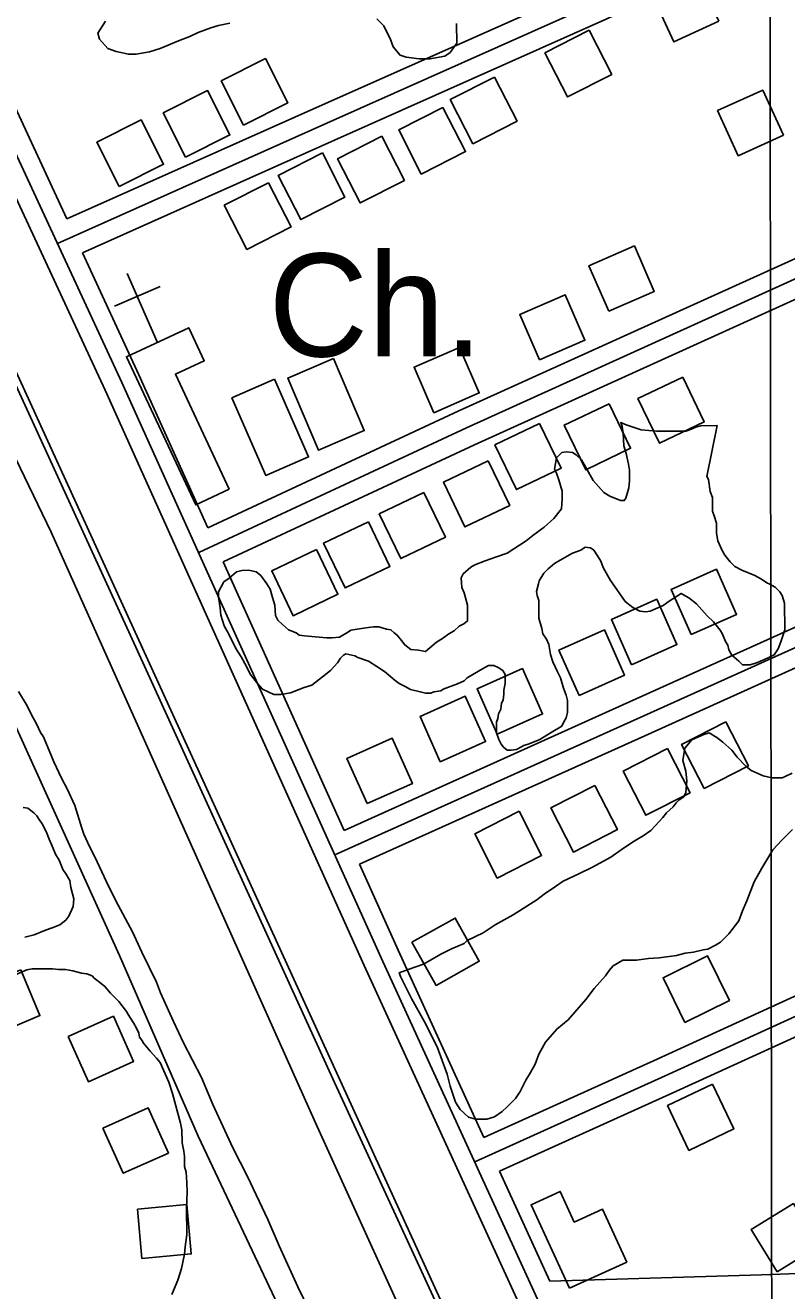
# Model space of a CAD drawing. Extents: x 3313442 to 3351311, y 721974 to 747360.
# Drawn here: x 3327462 to 3328076, y 736374 to 737395 of the extents above; entities that cross this region are included whole.
import ezdxf

# ---------------------------------------------------------------- set-up
doc = ezdxf.new("R2010")
doc.units = 0
for name, color, linetype in [('V-BLDG-OTLN', 7, 'Continuous'), ('V-GRID-MAJR', 7, 'Continuous'), ('V-RAIL-TRAK', 7, 'Continuous'), ('V-ROAD-CNTR', 7, 'Continuous'), ('V-SITE-OTLN', 7, 'Continuous'), ('V-SITE-OTLN-IDEN', 7, 'Continuous'), ('V-SITE-VEGE', 7, 'Continuous'), ('V-TOPO-SHOR', 7, 'Continuous')]:
    doc.layers.add(name, color=color, linetype=linetype)

msp = doc.modelspace()

# ---------------------------------------------------------------- linework, layer by layer
at = {"layer": 'V-BLDG-OTLN'}
for points in [[(3328021.1, 737398.1), (3328004.4, 737434.4), (3327968, 737417.7), (3327984.7, 737381.4)], [(3327916.4, 737390.8), (3327880.8, 737372.6), (3327899, 737337), (3327934.6, 737355.2)], [(3327637.9, 737314.3), (3327673.6, 737332.3), (3327655.5, 737368), (3327619.8, 737350)], [(3327840.1, 737353.1), (3327804.5, 737334.9), (3327822.7, 737299.3), (3327858.3, 737317.5)], [(3327591.1, 737288.4), (3327626.8, 737306.4), (3327608.8, 737342.2), (3327573.1, 737324.1)], [(3328073.1, 737306.3), (3328056.4, 737342.6), (3328020, 737326), (3328036.7, 737289.6)], [(3327798.6, 737328.6), (3327762.9, 737310.4), (3327781.1, 737274.8), (3327816.8, 737293)], [(3327537.6, 737264.8), (3327573.3, 737282.8), (3327555.2, 737318.5), (3327519.5, 737300.5)], [(3327749.3, 737305.4), (3327713.7, 737287.2), (3327731.9, 737251.5), (3327767.5, 737269.7)], [(3327701.4, 737291.9), (3327665.8, 737273.7), (3327684, 737238.1), (3327719.6, 737256.3)], [(3327657.9, 737267.8), (3327622.3, 737249.6), (3327640.5, 737214), (3327676.1, 737232.2)], [(3327932.2, 737164.2), (3327968.9, 737180.1), (3327953, 737216.8), (3327916.3, 737200.9)], [(3327876.4, 737124.9), (3327913.1, 737140.8), (3327897.2, 737177.5), (3327860.5, 737161.6)], [(3327626.3, 737020.7), (3327599.3, 737008), (3327543.4, 737127.4), (3327593.6, 737150.9), (3327606.1, 737124.2), (3327582.9, 737113.3)], [(3327791.2, 737082.3), (3327827.9, 737098.3), (3327812, 737135), (3327775.3, 737119)], [(3327710.4, 737126), (3327735.2, 737067.9), (3327698.3, 737052.1), (3327673.5, 737110.2)], [(3327662.8, 737109.4), (3327690.2, 737046.8), (3327655.7, 737031.7), (3327628.4, 737094.3)], [(3327991.9, 737111.1), (3327955.8, 737093.7), (3327973.1, 737057.7), (3328009.2, 737075)], [(3327932.5, 737089.6), (3327896.4, 737072.3), (3327913.7, 737036.2), (3327949.8, 737053.6)], [(3327876.5, 737073.7), (3327840.5, 737056.3), (3327857.8, 737020.3), (3327893.9, 737037.6)], [(3327835.1, 737043.5), (3327799, 737026.2), (3327816.3, 736990.2), (3327852.4, 737007.5)], [(3327783.3, 737018), (3327747.2, 737000.7), (3327764.6, 736964.6), (3327800.6, 736981.9)], [(3327738.5, 736994.4), (3327702.4, 736977.1), (3327719.7, 736941), (3327755.8, 736958.4)], [(3327696.6, 736972), (3327660.5, 736954.7), (3327677.8, 736918.6), (3327713.9, 736935.9)], [(3327998.8, 736903.3), (3328035.3, 736919.6), (3328019, 736956.1), (3327982.5, 736939.8)], [(3327950.7, 736879), (3327987.2, 736895.3), (3327970.9, 736931.8), (3327934.4, 736915.5)], [(3327908.4, 736854.3), (3327944.9, 736870.6), (3327928.7, 736907.1), (3327892.1, 736890.8)], [(3327842.3, 736823.1), (3327878.9, 736839.4), (3327862.6, 736875.9), (3327826.1, 736859.7)], [(3327796.3, 736800.8), (3327832.9, 736817), (3327816.6, 736853.6), (3327780.1, 736837.3)], [(3328026.6, 736833), (3327991, 736814.8), (3328009.2, 736779.2), (3328044.8, 736797.4)], [(3327737.4, 736767), (3327773.9, 736783.2), (3327757.6, 736819.8), (3327721.1, 736803.5)], [(3327979.6, 736811.4), (3327944, 736793.3), (3327962.2, 736757.6), (3327997.8, 736775.8)], [(3327921.1, 736781.7), (3327885.5, 736763.5), (3327903.7, 736727.9), (3327939.3, 736746.1)], [(3327859.9, 736760.8), (3327824.2, 736742.6), (3327842.4, 736707), (3327878.1, 736725.2)], [(3327773.5, 736655.2), (3327793, 736620.3), (3327827.9, 736639.8), (3327808.5, 736674.7)], [(3327993.6, 736590.5), (3328029.5, 736608.2), (3328011.9, 736644.1), (3327976, 736626.5)], [(3327458.3, 736632.9), (3327421.4, 736617.6), (3327436.7, 736580.6), (3327473.6, 736596)], [(3327496.4, 736579.2), (3327512.7, 736542.7), (3327549.2, 736559), (3327532.9, 736595.5)], [(3328015.8, 736540.7), (3327979.7, 736523.4), (3327996.9, 736487.3), (3328033, 736504.6)], [(3327524.5, 736505.3), (3327540.8, 736468.8), (3327577.3, 736485.1), (3327561, 736521.6)], [(3327900.5, 736376.1), (3327869.7, 736443.5), (3327893.2, 736454.2), (3327904.5, 736429.5), (3327927.2, 736439.9), (3327946.7, 736397.2)], [(3327552.2, 736440), (3327555.9, 736400.1), (3327595.7, 736403.8), (3327592.1, 736443.6)], [(3328067.9, 736389.4), (3328102, 736410.2), (3328081.1, 736444.4), (3328047, 736423.5)]]:
    msp.add_lwpolyline(points, close=True, dxfattribs=at)
at = {"layer": 'V-GRID-MAJR'}
msp.add_spline([(3328075.1, 727366.3), (3328067.1, 733424.9), (3328059.2, 739486.7), (3328051.3, 745548.5), (3328051.3, 745551.5)], degree=3, dxfattribs=at)
at = {"layer": 'V-RAIL-TRAK'}
msp.add_lwpolyline([(3327407.2, 737206.7), (3327546.6, 736902.6), (3327711.2, 736542), (3327854.4, 736231.1)], dxfattribs=at)
at = {"layer": 'V-ROAD-CNTR'}
for points in [[(3328479, 734877.1), (3327825, 736304.4), (3326995.4, 738119.3), (3326777.2, 738600.5)], [(3326912.1, 738468.3), (3327018.9, 738244.6), (3327212.6, 737813.3), (3327328.5, 737562.7), (3327539.8, 737106.8), (3327748.9, 736642.6), (3327981.7, 736133.7), (3328101.7, 735880.4), (3328340.2, 735352.9), (3328536.1, 734929.8)], [(3326898.6, 738461.8), (3327005.3, 738238.3), (3327198.9, 737807.1), (3327314.9, 737556.4), (3327526.2, 737100.6), (3327735.2, 736636.4), (3327968.1, 736127.4), (3328035.4, 735985.4)], [(3327495.3, 737238.6), (3327699, 737329.6), (3327918.2, 737427.3), (3328040.5, 737485.7)], [(3327487.9, 737218.9), (3327705.1, 737315.9), (3327924.5, 737413.7), (3328047, 737472.2)], [(3327507.9, 737211.4), (3327711.2, 737302.2), (3327930.8, 737400), (3328053.4, 737458.7)], [(3327396.4, 737452.1), (3327495.3, 737238.6)], [(3327609.1, 736989.5), (3327811.5, 737083.7), (3328161.7, 737242.5)], [(3327601.7, 736969.5), (3327817.7, 737070), (3328167.9, 737228.9)], [(3327621.4, 736962.1), (3327824, 737056.4), (3328174.1, 737215.2)], [(3327507.9, 737211.4), (3327553.5, 737113), (3327609.1, 736989.5)], [(3327719, 736745.4), (3327948.9, 736849.1), (3328203.1, 736963.7), (3328290.9, 737004.9)], [(3327711.5, 736725.6), (3327711.5, 736725.6), (3327955.1, 736835.5), (3328209.4, 736950), (3328294.9, 736990.3)], [(3327731.3, 736718.1), (3327961.3, 736821.8), (3328215.6, 736936.4), (3328299, 736975.6)], [(3327621.4, 736962.1), (3327719, 736745.4)], [(3327831.6, 736497.8), (3327971.4, 736561), (3328249.8, 736688.2), (3328410, 736764.3)], [(3327824.3, 736477.8), (3327824.2, 736478), (3327977.6, 736547.3), (3328256.2, 736674.6), (3328416.5, 736750.8)], [(3327844.1, 736470.5), (3327983.8, 736533.7), (3328262.5, 736661), (3328423, 736737.3)], [(3327731.3, 736718.1), (3327762.5, 736648.8), (3327831.6, 736497.8)], [(3327844.1, 736470.5), (3327884.7, 736381.7)], [(3327884.7, 736381.7), (3328055.4, 736386.8), (3328290.9, 736395.4), (3328603.4, 736399.4)]]:
    msp.add_lwpolyline(points, dxfattribs=at)
at = {"layer": 'V-SITE-OTLN'}
for p, q in [((3327568.1, 737139.5), (3327544.1, 737194.5)), ((3327570.5, 737184.1), (3327533.8, 737168.2))]:
    msp.add_line(p, q, dxfattribs=at)
at = {"layer": 'V-SITE-VEGE'}
for points in [[(3327626.8, 737396.6), (3327617.6, 737394.7), (3327611.5, 737392.8), (3327601.2, 737389), (3327594.5, 737385.9), (3327585.3, 737382.2), (3327570.7, 737376), (3327562.1, 737373.4), (3327551.2, 737371.5), (3327545, 737371.5), (3327535.2, 737373.8), (3327528.5, 737376.2), (3327521.7, 737383.5), (3327520.4, 737388.4), (3327526.5, 737398.2)], [(3327809.6, 737396.2), (3327809.8, 737380.3), (3327804.3, 737372.9), (3327800.1, 737369.9), (3327787.9, 737367.9), (3327779.3, 737367.8), (3327768.9, 737369), (3327764, 737370.8), (3327758.4, 737377.5), (3327755.9, 737384.2), (3327752.2, 737391.5), (3327750.9, 737394.5), (3327745.4, 737400)], [(3327821.1, 736957.8), (3327824.2, 736959.7), (3327832.7, 736962.8), (3327841.8, 736966), (3327850.4, 736969.1), (3327865.6, 736979), (3327871.1, 736983.3), (3327880.2, 736990.1), (3327888.1, 736996.9), (3327894.1, 737004.9), (3327894.7, 737012.9), (3327894.6, 737019), (3327892.1, 737028.1), (3327890.2, 737033.6), (3327888.4, 737036.7), (3327890.1, 737045.8), (3327894.4, 737050.2), (3327898, 737050.8), (3327902.9, 737050.2), (3327906, 737048.4), (3327910.3, 737044.2), (3327914.7, 737036.9), (3327919.6, 737027.7), (3327928.3, 737018), (3327933.2, 737015), (3327941.8, 737011.4), (3327944.8, 737011.4), (3327946, 737013.3), (3327948.4, 737021.8), (3327949, 737027.4), (3327948.9, 737035.9), (3327948.3, 737040.8), (3327946.4, 737049.4), (3327944.5, 737055.5), (3327943.8, 737065.8), (3327943.1, 737071.3), (3327941.9, 737074.4), (3327946.2, 737072.6), (3327958.4, 737068.4), (3327970.7, 737067.3), (3327994.5, 737067.5), (3327998.2, 737068.7), (3328002.5, 737070.6), (3328006.1, 737071.8), (3328019.6, 737072), (3328011.3, 737030.9)], [(3328011.3, 737030.9), (3328012.6, 737028.5), (3328013.9, 737018.7), (3328015.8, 737013.8), (3328015.8, 737002.8), (3328017.1, 736999.2), (3328019, 736993.1), (3328019, 736985.1), (3328020.3, 736979), (3328023.4, 736971.7), (3328025.9, 736967.4), (3328030.2, 736962), (3328033.9, 736958.3), (3328039.5, 736955.3), (3328049.9, 736951.1), (3328055.4, 736948.1), (3328059.7, 736945.1), (3328062.2, 736943.9), (3328066.5, 736941.5), (3328070.2, 736937.8), (3328072, 736934.8), (3328073.9, 736928.7), (3328074.1, 736907.3), (3328071.1, 736897.5), (3328068.7, 736891.9), (3328065.7, 736887), (3328060.8, 736884.5), (3328052.3, 736880.8), (3328046.2, 736878.9), (3328040.1, 736878.9), (3328037, 736881.9), (3328031.5, 736886.8), (3328029, 736891), (3328028.3, 736894.7), (3328026.5, 736897.7), (3328024, 736903.8), (3328022.1, 736906.9), (3328016.6, 736913.5), (3328011.6, 736918.4), (3328003, 736928.1), (3327996.8, 736932.9), (3327990.7, 736936.6), (3327981, 736930.4), (3327976.1, 736926.7), (3327965.7, 736922.3), (3327962.1, 736921.7), (3327957.2, 736922.2), (3327951.6, 736925.2), (3327945.5, 736930.1), (3327936.8, 736942.3), (3327933.7, 736947.1), (3327928.1, 736956.9), (3327925.7, 736963), (3327920.1, 736971.5), (3327917.6, 736973.3), (3327913.3, 736973.9), (3327909.7, 736971.4), (3327903, 736968.9), (3327893.2, 736963.3), (3327888.4, 736960.8), (3327883.5, 736956.5), (3327879.9, 736952.8), (3327876.2, 736946.7), (3327875.7, 736944.2), (3327873.9, 736938.1), (3327874.5, 736935), (3327875.8, 736930.8), (3327875.9, 736916.7), (3327878.4, 736908.2), (3327879, 736903.9), (3327882.1, 736899.6), (3327884, 736895.4), (3327885.3, 736887.4), (3327887.2, 736881.3), (3327890.9, 736873.4), (3327893.4, 736868.5), (3327895.9, 736860), (3327897.8, 736854.5), (3327899, 736850.2), (3327899.1, 736840.4), (3327897.9, 736836.1), (3327896.1, 736833.1), (3327894.3, 736829.4), (3327885.8, 736824.4), (3327876.7, 736818.8), (3327868.1, 736815.1), (3327863.9, 736813.9), (3327857.8, 736810.7), (3327853.5, 736810.1), (3327850.4, 736810.1), (3327847.4, 736812.5), (3327845.5, 736814.9), (3327843.6, 736818.6), (3327841.8, 736824.1), (3327841.7, 736832.6), (3327842.9, 736835.7), (3327843.5, 736839.4), (3327845.3, 736843.1), (3327845.9, 736848), (3327847.1, 736850.4), (3327847.6, 736855.3)], [(3327847.6, 736855.3), (3327847.6, 736858.4), (3327848.8, 736863.9), (3327848.7, 736871.2), (3327846.9, 736874.3), (3327843.2, 736876.7), (3327839.5, 736878.5), (3327835.2, 736878.4), (3327832.8, 736877.2), (3327828.5, 736874.7), (3327818.2, 736868.5), (3327815.7, 736866.1), (3327810.3, 736863.6), (3327798.7, 736859.2), (3327796.8, 736858), (3327791.3, 736857.3), (3327788.9, 736856.1), (3327784.6, 736856), (3327780.3, 736857.2), (3327772.4, 736859), (3327768.1, 736861.4), (3327763.2, 736863.8), (3327760.1, 736866.2), (3327751.5, 736873.5), (3327745.3, 736877.7), (3327738.6, 736882), (3327730, 736884.9), (3327727.5, 736886.1), (3327720.2, 736887.9), (3327718.3, 736886.7), (3327715.9, 736884.2), (3327713.5, 736880.5), (3327708, 736874.4), (3327701.4, 736869.4), (3327692.8, 736862.6), (3327686.7, 736860.7), (3327680.6, 736858.2), (3327675.8, 736856.4), (3327667.8, 736855.1), (3327662.3, 736855), (3327653.1, 736859.2), (3327649.4, 736863.5), (3327643.2, 736871.4), (3327640.1, 736877.5), (3327635.8, 736885.4), (3327631.5, 736892.1), (3327625.9, 736903.7), (3327622.1, 736910.4), (3327619.6, 736918.9), (3327619, 736925), (3327617.7, 736933.6), (3327617.6, 736937.9), (3327621.8, 736945.8), (3327626.1, 736948.9), (3327632.2, 736953.9), (3327636.5, 736955.1), (3327642, 736955.2), (3327648.1, 736954), (3327651.8, 736951), (3327656.7, 736944.3), (3327659.2, 736940), (3327661.1, 736933.3), (3327663, 736927.2), (3327663.7, 736918.7), (3327665.5, 736915), (3327669.2, 736911.4), (3327674.1, 736907.1), (3327680.3, 736904.7), (3327682.7, 736902.9), (3327687, 736902.3), (3327704.8, 736900.6), (3327709.1, 736900.7), (3327715.2, 736901.3), (3327722.5, 736905.7), (3327724.3, 736906.9), (3327736.5, 736908.8), (3327742.6, 736909.5), (3327746.9, 736909.5), (3327753, 736907.8), (3327756.7, 736907.2), (3327759.2, 736904.7), (3327761.6, 736902.9), (3327765.3, 736898.7), (3327767.8, 736895), (3327772.7, 736891.4), (3327778.8, 736890.8), (3327784.4, 736889.7), (3327788, 736892.7), (3327793.5, 736897.1), (3327798.3, 736900.2), (3327803.2, 736903.9), (3327807.5, 736906.4), (3327811.7, 736910.1), (3327815.4, 736911.9), (3327818.4, 736914.4), (3327818.3, 736927.2), (3327815.8, 736937), (3327813.9, 736941.3), (3327813.2, 736949.2), (3327815, 736952.3), (3327821.1, 736957.8)], [(3327456.3, 736857.4), (3327462.5, 736847.1), (3327468.1, 736836.1), (3327470.6, 736831.9), (3327474.3, 736823.9), (3327476.2, 736821.5), (3327481.2, 736809.9), (3327484.9, 736800.8), (3327491.1, 736787.4), (3327495.5, 736778.8), (3327501.7, 736765.4), (3327507.4, 736747.1), (3327509.2, 736742.3), (3327513.6, 736732.5), (3327518, 736724), (3327527.3, 736703.9), (3327534.8, 736688.7), (3327548.4, 736663.7), (3327555.9, 736647.2), (3327567.7, 736622.9), (3327570.8, 736614.3), (3327581.4, 736591.2), (3327589.5, 736574.1), (3327603.8, 736546.1), (3327613.1, 736524.2), (3327629.3, 736489.4), (3327641.1, 736466.3), (3327657.3, 736431.6), (3327666.6, 736410.2), (3327681.6, 736377.3), (3327690.9, 736357.8)], [(3328071.9, 736737.6), (3328064.6, 736729.6), (3328055.6, 736714.9), (3328049.6, 736703.8), (3328043.6, 736688.5), (3328040, 736680.5), (3328037, 736672.5), (3328029.1, 736662), (3328022.4, 736655.3), (3328018.2, 736652.8), (3328012.1, 736649.7), (3328008.4, 736649), (3328000.5, 736647.1), (3327993.8, 736646.5), (3327987, 736644.6), (3327973, 736642.6), (3327964.4, 736642), (3327954.7, 736640.7), (3327943.7, 736640.6), (3327935.7, 736636.2), (3327932.7, 736632.5), (3327929.7, 736628.2), (3327920.6, 736617.8), (3327913.9, 736609.1), (3327904.9, 736598.7), (3327899.4, 736592.5), (3327890.3, 736585.1), (3327881.2, 736574.6), (3327875.8, 736564.8), (3327872.8, 736556.8), (3327869.2, 736550.1), (3327865.5, 736543.9), (3327860.7, 736534.7), (3327857.1, 736529.2), (3327850.4, 736522.4), (3327846.2, 736518.7), (3327840.1, 736514.4), (3327834, 736512.5), (3327824.8, 736512.4), (3327819.3, 736514.2), (3327812.5, 736520.3), (3327808.8, 736526.3), (3327804.4, 736539.2), (3327801.9, 736548.9), (3327793.8, 736570.9), (3327783.8, 736591), (3327773.3, 736609.8), (3327764.6, 736626.9), (3327763.3, 736630.6), (3327770.6, 736633.1), (3327782.8, 736637.4), (3327796.8, 736645.5), (3327805.4, 736649.9), (3327815.7, 736654.2), (3327818.2, 736656.7), (3327830.9, 736662.9), (3327840.7, 736669.1), (3327855.3, 736677.2), (3327874.2, 736689.5), (3327880.2, 736693.9), (3327889.4, 736700.1), (3327895.4, 736704.4), (3327908.8, 736710.6), (3327918.6, 736715.6), (3327933.8, 736723.7), (3327942.3, 736729.8), (3327951.4, 736736), (3327956.9, 736739.1), (3327960, 736741), (3327966.1, 736745.3), (3327969.7, 736749), (3327975.8, 736755.8), (3327978.8, 736759.5), (3327984.2, 736764.4), (3327986.7, 736767.5), (3327989.1, 736770), (3327992.7, 736772.4), (3327994.5, 736776.1), (3327995.1, 736785.3), (3327994.4, 736793.3), (3327991.9, 736801.8), (3327993.6, 736811.6), (3327999.1, 736818.4), (3328008.8, 736822.7), (3328013.1, 736824), (3328019.3, 736820.4), (3328024.2, 736816.7), (3328031.6, 736810.1), (3328035.9, 736804.6), (3328042.7, 736797.3), (3328047, 736793.7), (3328056.8, 736789.5), (3328063.6, 736787.7), (3328072.1, 736787.8), (3328074.6, 736789), (3328080, 736791.5)], [(3327471.2, 736757.2), (3327468.7, 736759.7), (3327463.8, 736763.3), (3327460.1, 736763.9)], [(3327461.6, 736659.3), (3327468.9, 736661.2), (3327478.1, 736665), (3327483.6, 736666.8), (3327489.7, 736669.3), (3327494.5, 736673), (3327496.9, 736676.1), (3327500.5, 736684.1), (3327501.1, 736690.2), (3327498.6, 736699.4), (3327497.9, 736704.9), (3327494.2, 736711), (3327492.4, 736713.4), (3327489.2, 736721.3), (3327486.1, 736726.2), (3327483, 736734.1), (3327481.1, 736738.4), (3327478.6, 736744.5), (3327475.5, 736750.6), (3327473.1, 736754.2), (3327471.2, 736757.2)], [(3328080.4, 736746.2), (3328071.9, 736737.6)], [(3327580.1, 736371), (3327584.9, 736382.7), (3327587.9, 736391.9), (3327590.2, 736403.5), (3327590.8, 736409.6), (3327592, 736419.4), (3327591.8, 736440.8), (3327592.3, 736453.7), (3327592.2, 736461), (3327591.6, 736469.6), (3327590.3, 736474.4), (3327590.2, 736482.4), (3327589.6, 736486.7), (3327588.3, 736493.4), (3327588.2, 736503.8), (3327587, 736509.3), (3327580.6, 736533.1), (3327577.5, 736542.2), (3327570.7, 736558.1), (3327567.6, 736561.7), (3327562.6, 736567.2), (3327557.1, 736573.9), (3327555.8, 736576.3), (3327554, 736578.7), (3327553.3, 736581.8), (3327551.5, 736586), (3327549, 736590.3), (3327544.7, 736597), (3327543.4, 736599.4), (3327537.2, 736607.3), (3327530.5, 736614), (3327526.1, 736619.5), (3327521.8, 736623.1), (3327517.5, 736626.1), (3327515.7, 736628), (3327511.4, 736629.8), (3327507.1, 736630.3), (3327500.3, 736632.1), (3327494.2, 736633.3), (3327488.7, 736633.2), (3327483.8, 736633.8), (3327471.6, 736633.7), (3327467.3, 736633.7), (3327463, 736633), (3327455.1, 736629.3)]]:
    msp.add_lwpolyline(points, dxfattribs=at)
at = {"layer": 'V-TOPO-SHOR'}
for points in [[(3327482.7, 736986), (3327256.9, 737454.3), (3327036.3, 737941.4), (3326994.1, 738013.4)], [(3327482.7, 736986), (3327561.5, 736810), (3327695.7, 736509.5), (3327790.1, 736302), (3327890.7, 736076.1), (3327928.2, 735985.7)], [(3327399.9, 736945.4), (3327451.2, 736835.6), (3327537.9, 736644.4), (3327601.3, 736498.7), (3327701.9, 736285.3), (3327794.4, 736054.8)]]:
    msp.add_lwpolyline(points, dxfattribs=at)

# ---------------------------------------------------------------- texts
at = {"layer": 'V-SITE-OTLN-IDEN'}
msp.add_text('Ch.', height=83, dxfattribs=at).set_placement((3327658, 737127.7))

doc.saveas('drawing.dxf')
